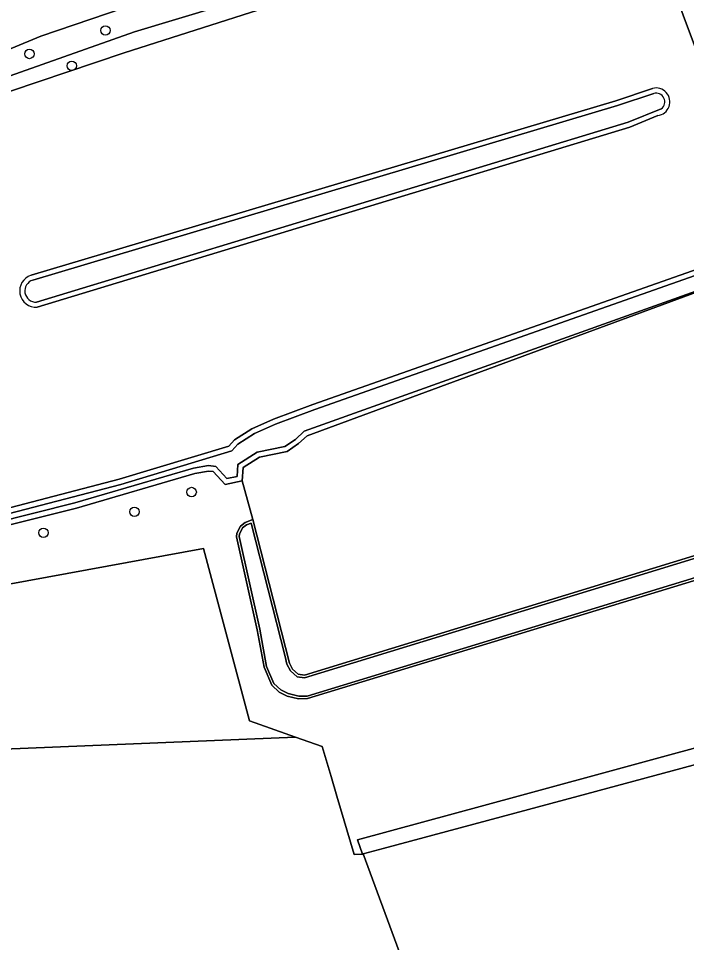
# Model space of a CAD drawing. Extents: x 162510 to 163918, y 388494 to 389774.
# Drawn here: x 163291.5 to 163360.7, y 389234.8 to 389330.6 of the extents above; entities that cross this region are included whole.
import ezdxf

# ---------------------------------------------------------------- set-up
doc = ezdxf.new("R2010")
doc.units = 0
for name, color, linetype in [('IMGEO_Boom', 7, 'Continuous'), ('IMGEO_Grasland_agrarisch', 7, 'Continuous'), ('IMGEO_Grasland_overig', 7, 'Continuous'), ('IMGEO_Groenvoorziening', 7, 'Continuous'), ('IMGEO_Hek', 7, 'Continuous'), ('IMGEO_Loofbos', 7, 'Continuous'), ('IMGEO_Oever', 7, 'Continuous'), ('IMGEO_Rijbaan_lokaal_onverhard', 7, 'Continuous'), ('IMGEO_Waterloop', 7, 'Continuous')]:
    doc.layers.add(name, color=color, linetype=linetype)

msp = doc.modelspace()

# ---------------------------------------------------------------- linework, layer by layer
at = {"layer": 'IMGEO_Boom'}
for centre in [(163300.519, 389329.322), (163292.64, 389326.889), (163297.026, 389325.666), (163309.45, 389281.504), (163303.52, 389279.46), (163294.085, 389277.288)]:
    msp.add_circle(centre, 0.489, dxfattribs=at)
at = {"layer": 'IMGEO_Grasland_agrarisch'}
msp.add_lwpolyline([(163388.879, 389260.58), (163349.512, 389250), (163329.288, 389244.568), (163327.232, 389244.016), (163330.946, 389233.912), (163334.848, 389221.563), (163340.751, 389216.593), (163343.694, 389213.892), (163345.769, 389213.073), (163357.463, 389212.882), (163363.995, 389216.085)], dxfattribs=at)
msp.add_lwpolyline([(163290.32, 389174.654), (163291.923, 389175.231), (163292.252, 389175.349), (163314.395, 389182.119), (163315.729, 389184.319), (163336.374, 389203.538), (163334.848, 389221.563), (163330.946, 389233.912), (163327.232, 389244.016), (163327.175, 389244.001), (163326.311, 389243.957), (163324.508, 389250), (163323.9, 389252.039), (163322.978, 389255.128), (163320.228, 389256.102), (163270.634, 389254.086), (163271.192, 389241.327), (163272.349, 389234.667), (163281.203, 389202.406)], close=True, dxfattribs=at)
at = {"layer": 'IMGEO_Grasland_overig'}
for points in [[(163362.63, 389324.904), (163355.896, 389342.952)], [(163355.896, 389342.952), (163362.63, 389324.904), (163362.702, 389325.044), (163362.786, 389325.176), (163362.881, 389325.301), (163362.988, 389325.417), (163363.104, 389325.523), (163363.229, 389325.618), (163363.362, 389325.701), (163363.502, 389325.772), (163363.648, 389325.83), (163363.799, 389325.876), (163363.953, 389325.907), (163388.717, 389333.373)], [(163307.527, 389333.427), (163293.822, 389328.725), (163288.061, 389326.364), (163286.148, 389325.442), (163285.682, 389325.023), (163286.269, 389322.944), (163286.586, 389323.203), (163303.528, 389329.172), (163330.75, 389337.384)], [(163317.163, 389331.716), (163302.442, 389326.998), (163287.667, 389322.026), (163286.926, 389321.499), (163286.771, 389321.17), (163286.731, 389319.571), (163286.801, 389313.121), (163286.835, 389311.292), (163286.225, 389305.483), (163285.216, 389300.617), (163283.506, 389294.054), (163281.898, 389289.299), (163279.562, 389283.949), (163278.174, 389280.815), (163276.118, 389276.569), (163281.728, 389277.718), (163284.586, 389278.304), (163301.946, 389282.821), (163313.304, 389286.249), (163313.894, 389286.904), (163315.707, 389288.056), (163317.926, 389289.052), (163322.028, 389290.564), (163369.306, 389307.211)], [(163353.423, 389322.045), (163357.22, 389323.317)], [(163292.81, 389303.964), (163353.423, 389322.045)], [(163357.765, 389320.507), (163354.87, 389319.317), (163293.437, 389300.64)]]:
    msp.add_lwpolyline(points, dxfattribs=at)
for centre, radius, start, end in [((163357.59, 389321.931), 1.435, 277.0209, 104.9316), ((163293.332, 389302.341), 1.705, 107.83095, 273.53322)]:
    msp.add_arc(centre, radius, start, end, dxfattribs=at)
at = {"layer": 'IMGEO_Groenvoorziening'}
msp.add_lwpolyline([(163310.663, 389275.654), (163272.399, 389268.643), (163270.307, 389263.019), (163269.208, 389257.946), (163269.174, 389256.909), (163269.083, 389254.136), (163270.634, 389254.086), (163320.228, 389256.102), (163315.453, 389257.794)], close=True, dxfattribs=at)
at = {"layer": 'IMGEO_Hek'}
for points in [[(163272.399, 389268.643), (163310.663, 389275.654), (163315.453, 389257.794), (163322.978, 389255.128), (163323.9, 389252.039)], [(163327.175, 389244.001), (163326.311, 389243.957), (163324.508, 389250), (163323.9, 389252.039)]]:
    msp.add_lwpolyline(points, dxfattribs=at)
at = {"layer": 'IMGEO_Loofbos'}
msp.add_lwpolyline([(163379.929, 389291.487), (163376.97, 389297.317), (163374.627, 389304.687), (163374.154, 389305.438), (163373.713, 389305.848), (163373.025, 389306.226), (163372.741, 389306.236), (163321.415, 389287.319), (163320.544, 389286.515), (163319.344, 389285.713), (163316.469, 389285.129), (163314.783, 389284.052), (163314.694, 389282.656), (163315.801, 389278.66), (163319.58, 389263.772), (163319.904, 389263.135), (163320.509, 389262.622), (163321.143, 389262.54), (163382.116, 389281.211), (163383.371, 389282.401), (163383.786, 389283.76), (163383.29, 389285.516)], close=True, dxfattribs=at)
for points in [[(163382.892, 389278.841), (163321.452, 389260.099), (163320.537, 389260.082), (163319.346, 389260.372), (163318.537, 389260.786), (163317.756, 389261.503), (163316.96, 389263.364), (163316.258, 389267.23), (163314.109, 389276.872), (163314.138, 389277.228), (163314.525, 389277.961), (163315.011, 389278.337), (163315.801, 389278.66), (163314.694, 389282.656), (163312.913, 389282.291), (163311.681, 389283.623), (163311.198, 389283.678), (163309.774, 389283.437), (163297.501, 389279.839), (163288.923, 389277.706)], [(163272.399, 389268.643), (163310.663, 389275.654), (163315.453, 389257.794), (163320.228, 389256.102), (163322.978, 389255.128), (163323.9, 389252.039), (163324.508, 389250), (163326.311, 389243.957), (163327.175, 389244.001), (163326.655, 389245.478), (163343.285, 389250), (163388.331, 389262.251)]]:
    msp.add_lwpolyline(points, dxfattribs=at)
at = {"layer": 'IMGEO_Oever'}
for points in [[(163357.22, 389323.317), (163353.423, 389322.045), (163292.81, 389303.964)], [(163292.989, 389303.462), (163353.584, 389321.538), (163357.351, 389322.8)], [(163358.128, 389321.209), (163354.691, 389319.819), (163293.364, 389301.174)], [(163354.87, 389319.317), (163357.765, 389320.507)], [(163293.437, 389300.64), (163354.87, 389319.317)], [(163369.306, 389307.211), (163322.028, 389290.564), (163317.926, 389289.052), (163315.707, 389288.056), (163313.894, 389286.904), (163313.304, 389286.249), (163301.946, 389282.821), (163284.586, 389278.304)], [(163284.711, 389277.765), (163302.096, 389282.288), (163313.612, 389285.764), (163314.255, 389286.477), (163315.97, 389287.567), (163318.135, 389288.539), (163322.216, 389290.043), (163369.49, 389306.689)], [(163288.923, 389277.706), (163297.501, 389279.839), (163309.774, 389283.437), (163311.198, 389283.678), (163311.681, 389283.623), (163312.913, 389282.291), (163314.694, 389282.656), (163314.783, 389284.052), (163316.469, 389285.129), (163319.344, 389285.713), (163320.544, 389286.515), (163321.415, 389287.319), (163372.741, 389306.236), (163321.123, 389287.802), (163320.2, 389286.951), (163319.127, 389286.234), (163316.258, 389285.651), (163314.249, 389284.367), (163314.169, 389283.113), (163313.107, 389282.896), (163311.948, 389284.15), (163311.183, 389284.237), (163309.65, 389283.977), (163297.356, 389280.373), (163288.799, 389278.245)], [(163382.116, 389281.211), (163321.143, 389262.54), (163320.509, 389262.622), (163319.904, 389263.135), (163319.58, 389263.772), (163315.801, 389278.66), (163315.011, 389278.337), (163314.525, 389277.961), (163314.138, 389277.228), (163314.109, 389276.872), (163316.258, 389267.23), (163316.96, 389263.364), (163317.756, 389261.503), (163318.537, 389260.786), (163319.346, 389260.372), (163320.537, 389260.082), (163321.452, 389260.099), (163382.892, 389278.841)], [(163382.814, 389279.098), (163321.409, 389260.367), (163320.567, 389260.351), (163319.44, 389260.626), (163318.692, 389261.009), (163317.98, 389261.662), (163317.219, 389263.442), (163316.841, 389265.524), (163316.522, 389267.283), (163314.38, 389276.891), (163314.401, 389277.151), (163314.736, 389277.784), (163315.147, 389278.102), (163315.617, 389278.294), (163319.129, 389264.456), (163319.327, 389263.677), (163319.689, 389262.965), (163320.396, 389262.366), (163321.166, 389262.266), (163382.195, 389280.954)]]:
    msp.add_lwpolyline(points, dxfattribs=at)
for centre, radius, start, end in [((163357.59, 389321.931), 1.435, 277.0209, 104.9316), ((163357.589, 389321.931), 0.901, 306.75815, 105.30104), ((163293.332, 389302.341), 1.705, 107.83095, 273.53322), ((163293.33, 389302.343), 1.17, 106.9563, 271.65958)]:
    msp.add_arc(centre, radius, start, end, dxfattribs=at)
at = {"layer": 'IMGEO_Rijbaan_lokaal_onverhard'}
msp.add_lwpolyline([(163283.044, 389321.189), (163283.608, 389322.544), (163284.638, 389324.084), (163285.682, 389325.023), (163286.148, 389325.442), (163288.061, 389326.364), (163293.822, 389328.725), (163307.527, 389333.427), (163340.689, 389344.126), (163351.08, 389347.334), (163357.241, 389348.993), (163367.847, 389352.452), (163384.136, 389357.253)], dxfattribs=at)
at = {"layer": 'IMGEO_Waterloop'}
for points in [[(163286.771, 389321.17), (163286.926, 389321.499), (163287.667, 389322.026), (163302.442, 389326.998), (163317.163, 389331.716), (163330.685, 389335.811), (163354.525, 389343.444), (163354.831, 389343.619), (163355.037, 389343.973), (163354.839, 389344.558), (163354.206, 389344.716), (163353.264, 389344.522), (163330.75, 389337.384), (163303.528, 389329.172), (163286.586, 389323.203), (163286.269, 389322.944)], [(163388.879, 389260.58), (163410.819, 389266.477), (163422.23, 389269.544), (163425.668, 389270.468), (163424.905, 389272.197), (163421.696, 389271.325), (163410.296, 389268.224), (163388.331, 389262.251), (163343.285, 389250), (163326.655, 389245.478), (163327.175, 389244.001), (163327.232, 389244.016), (163329.288, 389244.568), (163349.512, 389250)]]:
    msp.add_lwpolyline(points, close=True, dxfattribs=at)
for points in [[(163357.351, 389322.8), (163353.584, 389321.538), (163292.989, 389303.462)], [(163354.691, 389319.819), (163358.128, 389321.209)], [(163293.364, 389301.174), (163354.691, 389319.819)], [(163369.49, 389306.689), (163322.216, 389290.043), (163318.135, 389288.539), (163315.97, 389287.567), (163314.255, 389286.477), (163313.612, 389285.764), (163302.096, 389282.288), (163284.711, 389277.765)], [(163288.799, 389278.245), (163297.356, 389280.373), (163309.65, 389283.977), (163311.183, 389284.237), (163311.948, 389284.15), (163313.107, 389282.896), (163314.169, 389283.113), (163314.249, 389284.367), (163316.258, 389285.651), (163319.127, 389286.234), (163320.2, 389286.951), (163321.123, 389287.802), (163372.741, 389306.236)], [(163382.195, 389280.954), (163321.166, 389262.266), (163320.396, 389262.366), (163319.689, 389262.965), (163319.327, 389263.677), (163319.129, 389264.456), (163315.617, 389278.294), (163315.147, 389278.102), (163314.736, 389277.784), (163314.401, 389277.151), (163314.38, 389276.891), (163316.522, 389267.283), (163316.841, 389265.524), (163317.219, 389263.442), (163317.98, 389261.662), (163318.692, 389261.009), (163319.44, 389260.626), (163320.567, 389260.351), (163321.409, 389260.367), (163382.814, 389279.098)]]:
    msp.add_lwpolyline(points, dxfattribs=at)
for centre, radius, start, end in [((163357.589, 389321.931), 0.901, 306.75815, 105.30104), ((163293.33, 389302.343), 1.17, 106.9563, 271.65958)]:
    msp.add_arc(centre, radius, start, end, dxfattribs=at)

doc.saveas('drawing.dxf')
